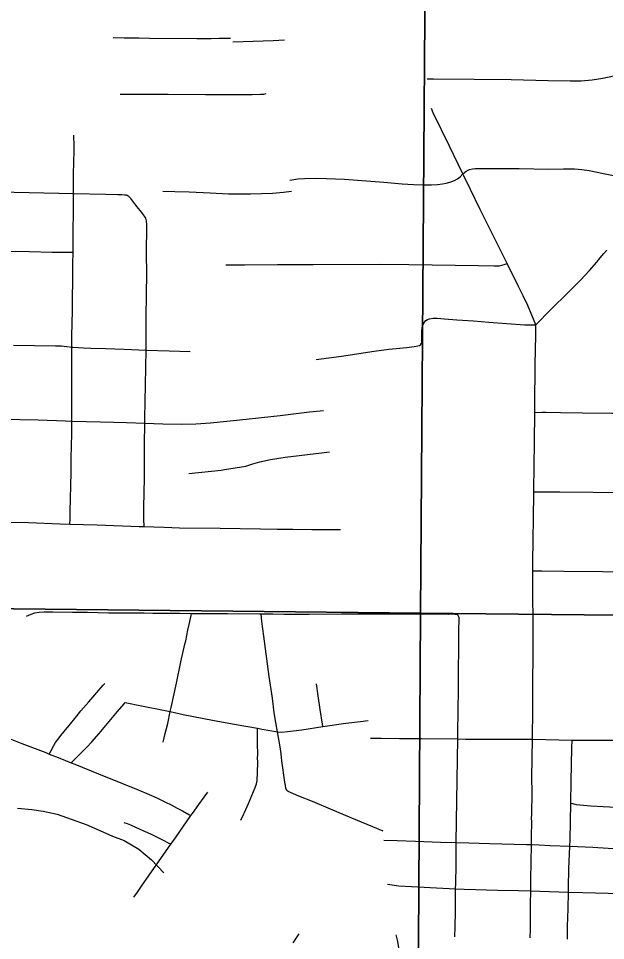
# Model space of a CAD drawing. Extents: x 0 to 34, y 0 to 22.
# Drawn here: x 12.485 to 12.978, y 17.806 to 18.58 of the extents above; entities that cross this region are included whole.
import ezdxf

# ---------------------------------------------------------------- set-up
doc = ezdxf.new("R2010")
doc.units = 0
for name, color, linetype in [('GM_X_City_Street', 7, 'Continuous'), ('GM_X_Minor_River', 7, 'Continuous'), ('GM_X_Section', 7, 'Continuous')]:
    doc.layers.add(name, color=color, linetype=linetype)

msp = doc.modelspace()

# ---------------------------------------------------------------- linework, layer by layer
at = {"layer": 'GM_X_City_Street'}
for p, q in [((12.91745, 18.05406), (12.91743, 18.06437)), ((12.91684, 17.97465), (12.95005, 17.97408))]:
    msp.add_line(p, q, dxfattribs=at)
for points in [[(12.56475, 18.56431), (12.57391, 18.56405), (12.58609, 18.56393), (12.59526, 18.56381), (12.63482, 18.5634), (12.64709, 18.56355), (12.65365, 18.56364), (12.66309, 18.56375)], [(12.66517, 18.56055), (12.67388, 18.56085), (12.69907, 18.56172), (12.70848, 18.56228)], [(12.82842, 18.52971), (12.83361, 18.52968), (12.86784, 18.52933), (12.89892, 18.5289), (12.93001, 18.52825), (12.9486, 18.528), (12.95773, 18.52802), (12.96689, 18.5286), (12.97603, 18.53002), (12.98504, 18.53216)], [(12.57049, 18.51656), (12.59197, 18.51656), (12.61076, 18.51656), (12.6423, 18.51645), (12.67271, 18.51634), (12.68152, 18.51647), (12.68826, 18.51656), (12.69117, 18.51677), (12.69329, 18.51718)], [(12.8584, 18.44972), (12.84709, 18.4729), (12.83348, 18.50097), (12.83189, 18.50469)], [(12.52838, 18.15555), (12.52845, 18.15983), (12.52856, 18.16613), (12.52874, 18.17708), (12.5291, 18.18768), (12.52924, 18.19904), (12.52946, 18.21031), (12.52958, 18.22145), (12.52982, 18.23113), (12.5298, 18.24206), (12.52993, 18.25096), (12.52991, 18.26341), (12.52984, 18.28081), (12.52983, 18.28735), (12.52983, 18.29579), (12.52991, 18.30422), (12.53001, 18.31357), (12.53049, 18.33477), (12.53062, 18.3472), (12.53064, 18.35829), (12.53083, 18.37378), (12.53093, 18.38394), (12.53106, 18.39864), (12.53123, 18.42083), (12.53132, 18.4272), (12.53123, 18.43334), (12.53128, 18.44213), (12.53143, 18.44828), (12.53161, 18.46067), (12.53177, 18.46797), (12.53177, 18.47273), (12.53175, 18.48235)], [(12.8584, 18.44972), (12.8612, 18.45209), (12.86407, 18.45335), (12.86637, 18.45385), (12.86862, 18.45412), (12.87461, 18.45431), (12.88384, 18.45432), (12.90566, 18.45411), (12.93054, 18.45378), (12.94293, 18.45392), (12.95219, 18.45385), (12.95832, 18.45339), (12.9644, 18.45254), (12.97655, 18.44999), (12.99176, 18.44707), (13.00074, 18.44502), (13.01576, 18.44125), (13.01903, 18.43988), (13.02379, 18.43726)], [(12.71314, 18.44439), (12.71969, 18.44544), (12.72537, 18.44596), (12.73456, 18.44618), (12.7437, 18.44597), (12.75891, 18.44542), (12.79188, 18.4429), (12.80742, 18.44142), (12.81704, 18.44068), (12.82568, 18.44043), (12.83207, 18.44041), (12.83719, 18.44082), (12.84128, 18.44131), (12.84443, 18.44191), (12.8474, 18.44279), (12.85147, 18.44426), (12.85392, 18.44559), (12.85616, 18.44734), (12.8584, 18.44972)], [(12.89562, 18.37433), (12.88972, 18.38627), (12.88139, 18.40305), (12.87302, 18.41973), (12.86487, 18.43647), (12.8584, 18.44972)], [(12.39623, 18.43469), (12.4013, 18.43511), (12.40755, 18.43563), (12.41363, 18.43594), (12.43205, 18.43563), (12.46301, 18.43477), (12.46695, 18.43466), (12.46901, 18.4346), (12.53123, 18.43334), (12.55836, 18.43255), (12.5685, 18.43239), (12.57189, 18.43233), (12.57441, 18.4322), (12.57553, 18.43205), (12.57653, 18.43174), (12.57737, 18.43126)], [(12.59055, 18.15335), (12.59052, 18.16003), (12.59047, 18.16938), (12.59088, 18.19433), (12.59088, 18.22246), (12.59127, 18.24019), (12.59137, 18.24435), (12.59185, 18.27252), (12.59227, 18.30171), (12.59228, 18.30464), (12.59239, 18.3294), (12.59287, 18.36665), (12.59255, 18.38213), (12.59285, 18.40705), (12.59258, 18.41031), (12.59246, 18.41132), (12.59208, 18.41239), (12.59141, 18.41348), (12.58948, 18.41614), (12.58376, 18.42342), (12.57941, 18.42902), (12.57816, 18.4305), (12.57737, 18.43126)], [(12.60643, 18.43514), (12.61642, 18.43492), (12.62849, 18.43467), (12.64622, 18.43376), (12.6616, 18.43296), (12.68002, 18.43295), (12.69844, 18.4336), (12.70766, 18.4343), (12.71447, 18.43512)], [(12.39976, 18.38788), (12.40458, 18.38642), (12.40886, 18.38585), (12.45707, 18.38507), (12.46616, 18.38493), (12.4944, 18.3845), (12.5131, 18.38392), (12.52556, 18.38394), (12.53093, 18.38394)], [(12.91958, 18.32284), (12.93208, 18.33551), (12.9467, 18.34997), (12.95706, 18.36032), (12.96479, 18.36841), (12.97076, 18.37551), (12.97263, 18.37786), (12.97652, 18.38254), (12.97933, 18.38574)], [(12.6593, 18.3733), (12.67533, 18.37336), (12.70272, 18.37347), (12.72314, 18.37355), (12.73271, 18.37358), (12.78822, 18.37381), (12.8129, 18.37367), (12.87152, 18.37277), (12.8847, 18.37251), (12.88926, 18.37249), (12.8931, 18.37347), (12.89562, 18.37433)], [(12.91958, 18.32284), (12.91282, 18.33913), (12.90896, 18.34734), (12.90486, 18.35563), (12.89562, 18.37433)], [(12.73521, 18.29369), (12.75644, 18.29665), (12.78382, 18.30075), (12.79606, 18.30246), (12.80224, 18.30308), (12.81142, 18.30399), (12.81752, 18.30483), (12.82062, 18.30521), (12.82186, 18.30554), (12.82275, 18.30607), (12.82346, 18.30705), (12.82377, 18.30819), (12.82391, 18.31107), (12.82377, 18.31737), (12.82415, 18.32061), (12.82461, 18.32233), (12.82519, 18.32381), (12.8262, 18.32525), (12.82723, 18.32649), (12.82867, 18.32746), (12.83028, 18.32804), (12.83355, 18.32856), (12.83676, 18.32847), (12.84281, 18.32801), (12.85318, 18.32722), (12.86716, 18.32615), (12.88006, 18.32517), (12.89498, 18.32403), (12.91042, 18.32285), (12.91958, 18.32284)], [(12.91869, 18.24938), (12.91873, 18.25533), (12.91921, 18.2894), (12.91968, 18.31417), (12.91958, 18.32284)], [(12.48096, 18.30588), (12.51614, 18.30532), (12.52113, 18.30513), (12.52576, 18.30471), (12.52991, 18.30422), (12.53067, 18.30416), (12.53978, 18.30364), (12.54587, 18.30326), (12.55814, 18.30294), (12.57398, 18.30232), (12.59227, 18.30171), (12.61166, 18.30106), (12.62932, 18.3005)], [(12.4643, 18.24412), (12.48629, 18.2434), (12.50174, 18.243), (12.5245, 18.24218), (12.5298, 18.24206), (12.55397, 18.24137), (12.57589, 18.24076), (12.59127, 18.24019), (12.60635, 18.23964), (12.62175, 18.23942), (12.63411, 18.23973), (12.64645, 18.24049), (12.671, 18.24296), (12.70482, 18.24663), (12.72946, 18.24968), (12.73254, 18.25), (12.7412, 18.25091)], [(12.91788, 18.18259), (12.9179, 18.184), (12.9185, 18.22431), (12.91869, 18.24938)], [(12.91869, 18.24938), (12.92494, 18.24948), (12.92818, 18.24952), (12.94042, 18.24936), (12.95882, 18.24909), (12.98342, 18.24873), (12.99514, 18.24866)], [(12.62814, 18.19787), (12.65544, 18.2009), (12.65828, 18.20125), (12.66704, 18.20265), (12.67609, 18.20427), (12.68201, 18.20612), (12.68792, 18.20779), (12.69692, 18.20974), (12.70905, 18.21162), (12.73956, 18.21541), (12.74641, 18.21626)], [(12.91718, 18.11613), (12.91719, 18.119), (12.91739, 18.14684), (12.91766, 18.15613), (12.91757, 18.15924), (12.91788, 18.18259)], [(12.91788, 18.18259), (12.92443, 18.18262), (12.93994, 18.18269), (12.96788, 18.18243), (12.99274, 18.18207), (13.02383, 18.18175), (13.0549, 18.18142), (13.05651, 18.18141), (13.08598, 18.18134), (13.12016, 18.18088), (13.14176, 18.18062), (13.16033, 18.18026), (13.1976, 18.18027), (13.20831, 18.18028), (13.2248, 18.17999), (13.24046, 18.18001), (13.26089, 18.1797), (13.28626, 18.17941)], [(12.46353, 18.15752), (12.49354, 18.15679), (12.52015, 18.15581), (12.52838, 18.15555), (12.55117, 18.15484), (12.58647, 18.15347), (12.59055, 18.15335), (12.59872, 18.15312), (12.60747, 18.15277), (12.62041, 18.15242), (12.6546, 18.15193), (12.68828, 18.15146), (12.70247, 18.15133), (12.71546, 18.15134), (12.73139, 18.15108), (12.74099, 18.15108), (12.75455, 18.15108), (12.75555, 18.15108)], [(12.91743, 18.06437), (12.91743, 18.06643), (12.91746, 18.08192), (12.91721, 18.08809), (12.91715, 18.10045), (12.91718, 18.1097), (12.91718, 18.11613)], [(12.91718, 18.11613), (12.92463, 18.11611), (12.94315, 18.11604), (13.00803, 18.11548), (13.03889, 18.11517), (13.0558, 18.11484), (13.05741, 18.11481), (13.08521, 18.11406)], [(12.49192, 18.07812), (12.4958, 18.07968), (12.49889, 18.08091), (12.50244, 18.08153), (12.50677, 18.08184), (12.51388, 18.08184), (12.53036, 18.08156), (12.54322, 18.08137), (12.55218, 18.08122), (12.56099, 18.08106), (12.56902, 18.08106), (12.57474, 18.08091), (12.5908, 18.08091), (12.59789, 18.08069), (12.60996, 18.08075), (12.62047, 18.08059), (12.63048, 18.08046), (12.63267, 18.08044), (12.64657, 18.08028), (12.66063, 18.08028), (12.68751, 18.07997), (12.68892, 18.07998), (12.69887, 18.08002), (12.70791, 18.07991), (12.72929, 18.07978), (12.7564, 18.07997), (12.76656, 18.08), (12.77571, 18.08004), (12.80352, 18.0802), (12.84633, 18.07992), (12.84866, 18.08003), (12.85066, 18.07997), (12.85201, 18.07987), (12.85353, 18.07954)], [(12.60661, 17.97227), (12.60841, 17.97955), (12.61046, 17.98788), (12.61263, 17.99793), (12.6134, 18.00151), (12.61786, 18.02171), (12.62162, 18.03983), (12.62495, 18.05464), (12.62569, 18.05749), (12.62749, 18.06624), (12.62858, 18.07121), (12.63013, 18.07879), (12.63048, 18.08046)], [(12.70266, 17.98097), (12.70134, 17.98891), (12.69995, 17.99696), (12.69834, 18.00911), (12.69578, 18.02744), (12.69111, 18.06139), (12.68965, 18.07373), (12.68892, 18.07998)], [(12.85224, 17.8491), (12.85237, 17.85363), (12.85282, 17.86897), (12.8528, 17.8877), (12.85316, 17.90596), (12.85405, 17.97494), (12.85412, 17.98002), (12.8548, 18.01704), (12.85502, 18.06644), (12.85526, 18.07554), (12.85521, 18.07667), (12.85499, 18.07765), (12.8545, 18.07873), (12.85353, 18.07954)], [(12.91684, 17.97465), (12.91687, 17.97655), (12.91716, 17.99826), (12.91705, 18.02618), (12.91742, 18.04166), (12.91746, 18.05097), (12.91745, 18.05406)], [(12.51096, 17.96231), (12.51248, 17.96521), (12.51474, 17.96949), (12.51632, 17.97212), (12.51806, 17.97456), (12.52177, 17.97931), (12.52756, 17.98633), (12.53347, 17.9936), (12.5374, 17.99852), (12.54409, 18.00621), (12.5508, 18.01402), (12.55617, 18.02012), (12.55752, 18.02156)], [(12.74074, 17.9853), (12.74044, 17.98726), (12.7386, 17.99968), (12.73695, 18.01114), (12.73543, 18.02129)], [(12.52951, 17.95498), (12.53188, 17.9574), (12.54027, 17.96593), (12.54247, 17.96807), (12.54679, 17.97251), (12.55298, 17.97942), (12.56833, 17.99795), (12.57387, 18.0045), (12.57475, 18.00554)], [(12.57475, 18.00554), (12.58841, 18.00284), (12.59406, 18.00181), (12.60275, 18.00007), (12.61263, 17.99793), (12.62343, 17.9956), (12.64822, 17.9908), (12.66808, 17.98719), (12.68593, 17.98399), (12.68991, 17.98327), (12.70266, 17.98097)], [(12.70266, 17.98097), (12.7063, 17.98074), (12.71098, 17.98135), (12.72304, 17.98268), (12.74074, 17.9853), (12.75995, 17.98813), (12.77229, 17.98976), (12.77882, 17.99061)], [(12.67192, 17.90682), (12.67406, 17.91147), (12.67491, 17.91331), (12.67827, 17.9206), (12.68122, 17.92748), (12.68401, 17.93421), (12.68499, 17.93715), (12.68554, 17.94018), (12.68582, 17.94638), (12.68604, 17.95569), (12.68599, 17.95879), (12.68606, 17.96186), (12.68589, 17.97117), (12.68593, 17.98301), (12.68593, 17.98399)], [(12.47827, 17.97501), (12.48786, 17.9712), (12.49473, 17.96856), (12.50133, 17.96613), (12.50811, 17.96345), (12.51096, 17.96231), (12.51833, 17.95936), (12.52951, 17.95498), (12.53249, 17.95381), (12.55241, 17.94566), (12.5725, 17.93754), (12.58556, 17.93224), (12.59495, 17.92842), (12.60143, 17.9254), (12.60862, 17.92181), (12.61325, 17.9196), (12.61835, 17.91683), (12.62275, 17.91451), (12.6282, 17.9115), (12.62991, 17.91054)], [(12.7114, 17.93113), (12.71058, 17.93169), (12.7102, 17.93227), (12.70971, 17.93368), (12.7093, 17.93588), (12.70892, 17.93854), (12.70638, 17.95652), (12.70566, 17.96254), (12.7049, 17.96846), (12.70266, 17.98097)], [(12.7809, 17.97559), (12.78976, 17.97552), (12.80513, 17.97542), (12.82367, 17.97544), (12.85405, 17.97494)], [(12.85405, 17.97494), (12.86068, 17.97484), (12.88849, 17.97477), (12.91324, 17.97466), (12.91684, 17.97465)], [(12.91599, 17.88601), (12.9161, 17.89296), (12.91626, 17.90536), (12.91613, 17.90839), (12.91618, 17.9115), (12.91647, 17.93009), (12.91643, 17.94252), (12.91684, 17.97465)], [(12.94621, 17.80688), (12.94637, 17.81766), (12.94678, 17.83215), (12.94698, 17.84636), (12.94704, 17.85053), (12.94736, 17.86584), (12.94825, 17.88458), (12.94852, 17.89024), (12.94869, 17.90559), (12.94904, 17.92103), (12.94946, 17.93947), (12.94993, 17.96715), (12.95005, 17.97408)], [(12.95005, 17.97408), (12.95566, 17.97403), (12.98998, 17.97392)], [(12.58195, 17.84192), (12.58499, 17.84626), (12.58854, 17.85133), (12.60286, 17.87172), (12.6132, 17.88645), (12.6171, 17.892), (12.62991, 17.91054), (12.6312, 17.91242), (12.6365, 17.91986), (12.64338, 17.9291), (12.64426, 17.93029)], [(12.7114, 17.93113), (12.72044, 17.92728), (12.73178, 17.92266), (12.74875, 17.91551), (12.7682, 17.90727), (12.78233, 17.90139), (12.79109, 17.89774)], [(12.94904, 17.92103), (12.95049, 17.92071), (12.95353, 17.92003), (12.9566, 17.91962), (12.96588, 17.91878), (12.98139, 17.9179), (12.98937, 17.91772), (13.01555, 17.91713), (13.05281, 17.91642), (13.05407, 17.91638), (13.08386, 17.9154), (13.12112, 17.914), (13.16333, 17.91202), (13.17076, 17.91168), (13.21419, 17.90979), (13.23589, 17.90874), (13.27447, 17.90656), (13.27683, 17.90643)], [(12.57348, 17.90475), (12.57636, 17.9039), (12.57909, 17.90288), (12.58714, 17.89926), (12.59587, 17.89516), (12.60613, 17.89016), (12.6114, 17.88739), (12.6132, 17.88645)], [(12.8528, 17.8877), (12.83958, 17.88811), (12.81858, 17.88877), (12.80305, 17.88935), (12.79186, 17.88977)], [(12.91599, 17.88601), (12.91182, 17.88611), (12.88073, 17.88682), (12.86335, 17.88737), (12.8528, 17.8877)], [(12.91532, 17.8473), (12.91551, 17.85676), (12.91599, 17.88601)], [(12.94825, 17.88458), (12.93167, 17.88529), (12.92241, 17.8857), (12.91599, 17.88601)], [(12.98906, 17.88237), (12.96762, 17.88364), (12.94825, 17.88458)], [(12.79506, 17.85307), (12.80447, 17.85165), (12.85224, 17.8491)], [(12.85159, 17.80884), (12.85179, 17.81717), (12.85209, 17.8297), (12.85224, 17.8491)], [(12.85224, 17.8491), (12.85956, 17.84875), (12.88769, 17.84798), (12.9051, 17.84759), (12.91532, 17.8473)], [(12.91501, 17.80778), (12.91513, 17.8152), (12.91514, 17.8206), (12.91518, 17.83315), (12.91522, 17.83629), (12.91532, 17.8473)], [(12.91532, 17.8473), (12.9231, 17.84705), (12.94698, 17.84636)], [(12.94698, 17.84636), (12.95921, 17.84602), (13.01201, 17.84462), (13.0462, 17.84365), (13.05344, 17.84344)], [(12.71592, 17.80361), (12.72094, 17.81111)], [(12.79974, 17.7766), (12.80209, 17.78321), (12.8037, 17.78948), (12.80423, 17.79273), (12.80454, 17.79601), (12.80465, 17.79935), (12.80386, 17.80476), (12.80238, 17.81027)]]:
    msp.add_lwpolyline(points, dxfattribs=at)
at = {"layer": 'GM_X_Minor_River'}
msp.add_lwpolyline([(12.48432, 17.91695), (12.49646, 17.91576), (12.50595, 17.9142), (12.51771, 17.91186), (12.52947, 17.90763), (12.54198, 17.90302), (12.55335, 17.89803), (12.56397, 17.89342), (12.57383, 17.88958), (12.58633, 17.8823), (12.59693, 17.87351), (12.60714, 17.86245)], dxfattribs=at)
at = {"layer": 'GM_X_Section'}
for points in [[(12.83006, 19.08281), (12.8229, 18.08062), (11.66658, 18.09295), (11.66464, 19.0944)], [(13.85109, 19.07319), (13.83937, 18.07027), (12.8229, 18.08062), (12.83006, 19.08281)], [(12.8229, 18.08062), (12.81671, 17.06719), (11.66229, 17.07839), (11.66658, 18.09295)], [(13.83937, 18.07027), (13.82408, 17.05834), (12.81671, 17.06719), (12.8229, 18.08062)]]:
    msp.add_lwpolyline(points, close=True, dxfattribs=at)

doc.saveas('drawing.dxf')
